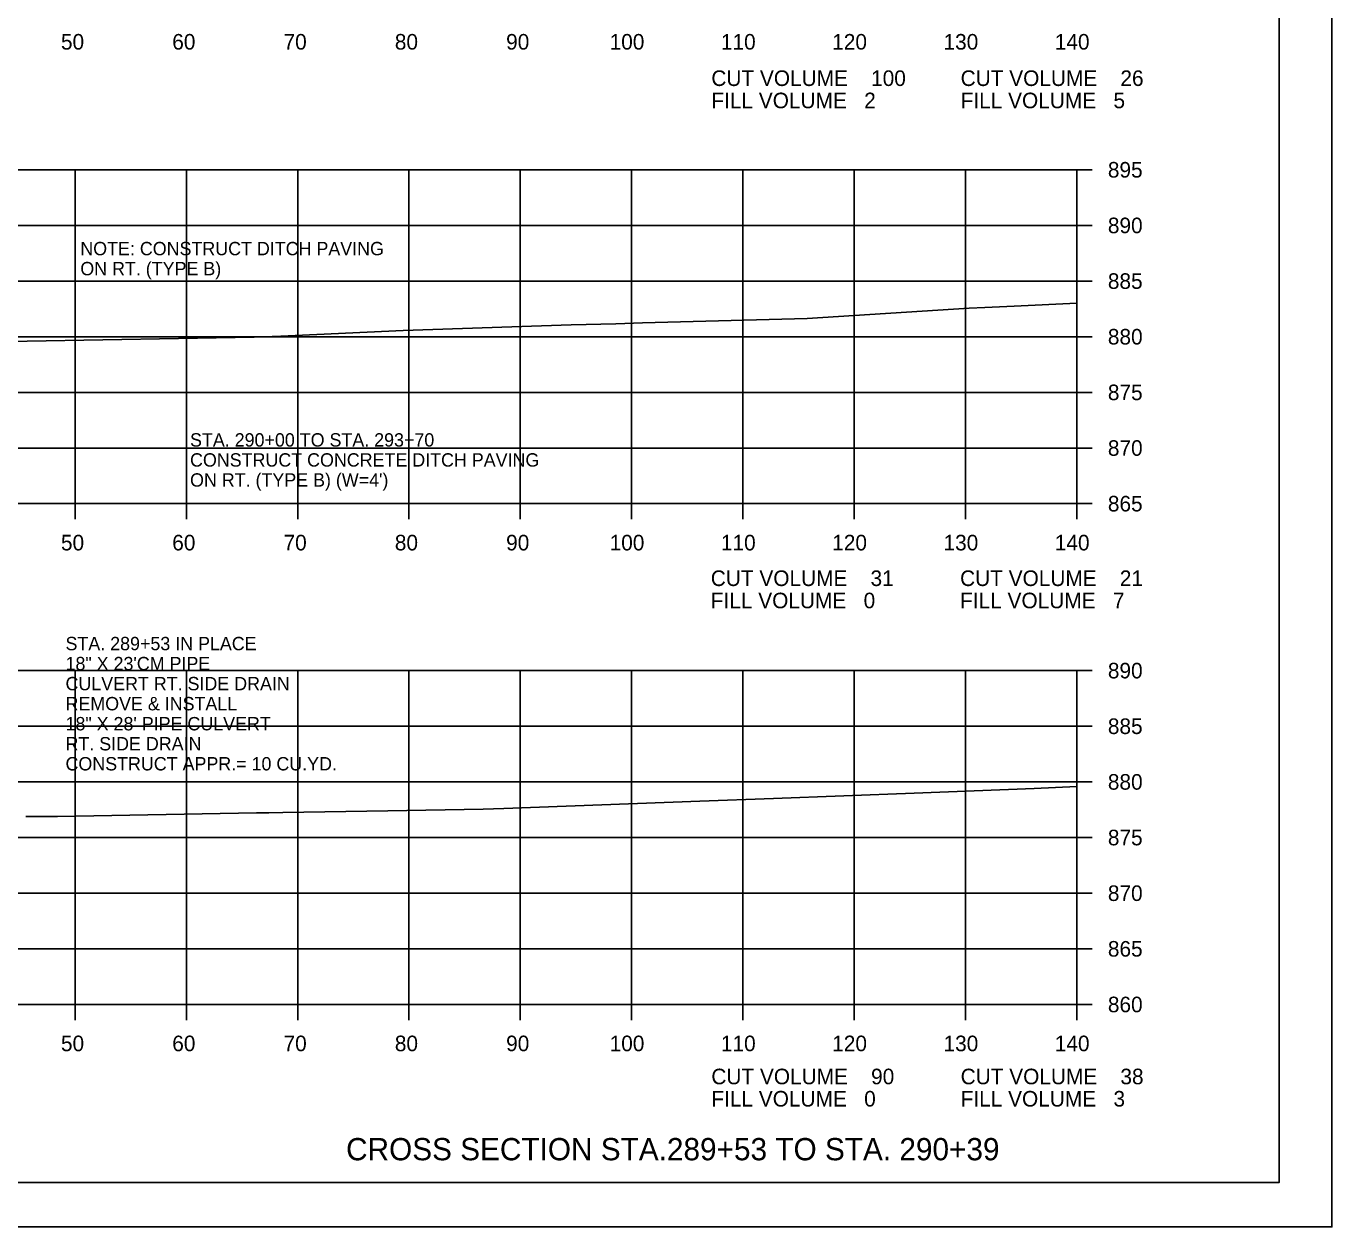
# Model space of a CAD drawing. Extents: x 1486524 to 1499135, y 326561 to 337924.
# Drawn here: x 1489028.5 to 1489145.8, y 332779.3 to 332887.2 of the extents above; entities that cross this region are included whole.
import ezdxf

# ---------------------------------------------------------------- set-up
doc = ezdxf.new("R2010")
doc.units = 0
for name, color, linetype in [('Default', 7, 'Continuous'), ('E_Const Align', 7, 'Continuous'), ('E_Const Align Station', 7, 'Continuous'), ('E_Ownership Information', 7, 'Continuous'), ('E_Property Line', 7, 'Continuous'), ('E_Proposed ROW Fig Annot', 7, 'Continuous'), ('E_Quarter Calls', 7, 'Continuous'), ('E_Tract Number', 7, 'Continuous')]:
    doc.layers.add(name, color=color, linetype=linetype)

msp = doc.modelspace()

# ---------------------------------------------------------------- linework, layer by layer
at = {"layer": 'E_Const Align'}
for p, q in [((1489122.89, 332844.29), (1489122.89, 332874.29)), ((1489124.29, 332874.29), (1489122.89, 332874.29)), ((1489124.29, 332869.29), (1489122.89, 332869.29)), ((1489124.29, 332864.29), (1489122.89, 332864.29)), ((1489124.29, 332859.29), (1489122.89, 332859.29)), ((1489124.29, 332854.29), (1489122.89, 332854.29)), ((1489124.29, 332849.29), (1489122.89, 332849.29)), ((1488842.89, 332844.29), (1489122.89, 332844.29)), ((1489032.89, 332842.89), (1489032.89, 332844.29)), ((1489042.89, 332842.89), (1489042.89, 332844.29)), ((1489052.89, 332842.89), (1489052.89, 332844.29)), ((1489062.89, 332842.89), (1489062.89, 332844.29)), ((1489072.89, 332842.89), (1489072.89, 332844.29)), ((1489082.89, 332842.89), (1489082.89, 332844.29)), ((1489092.89, 332842.89), (1489092.89, 332844.29)), ((1489102.89, 332842.89), (1489102.89, 332844.29)), ((1489112.89, 332842.89), (1489112.89, 332844.29)), ((1489122.89, 332842.89), (1489122.89, 332844.29)), ((1489124.29, 332844.29), (1489122.89, 332844.29)), ((1489122.89, 332799.29), (1489122.89, 332829.29)), ((1489124.29, 332829.29), (1489122.89, 332829.29)), ((1489124.29, 332824.29), (1489122.89, 332824.29)), ((1489124.29, 332819.29), (1489122.89, 332819.29)), ((1489124.29, 332814.29), (1489122.89, 332814.29)), ((1489124.29, 332809.29), (1489122.89, 332809.29)), ((1489124.29, 332804.29), (1489122.89, 332804.29)), ((1488842.89, 332799.29), (1489122.89, 332799.29)), ((1489032.89, 332797.89), (1489032.89, 332799.29)), ((1489042.89, 332797.89), (1489042.89, 332799.29)), ((1489052.89, 332797.89), (1489052.89, 332799.29)), ((1489062.89, 332797.89), (1489062.89, 332799.29)), ((1489072.89, 332797.89), (1489072.89, 332799.29)), ((1489082.89, 332797.89), (1489082.89, 332799.29)), ((1489092.89, 332797.89), (1489092.89, 332799.29)), ((1489102.89, 332797.89), (1489102.89, 332799.29)), ((1489112.89, 332797.89), (1489112.89, 332799.29)), ((1489122.89, 332797.89), (1489122.89, 332799.29)), ((1489124.29, 332799.29), (1489122.89, 332799.29))]:
    msp.add_line(p, q, dxfattribs=at)
at = {"layer": 'E_Ownership Information'}
for p, q in [((1488842.89, 332874.29), (1489122.89, 332874.29)), ((1489032.89, 332844.29), (1489032.89, 332874.29)), ((1489042.89, 332844.29), (1489042.89, 332874.29)), ((1489052.89, 332844.29), (1489052.89, 332874.29)), ((1489062.89, 332844.29), (1489062.89, 332874.29)), ((1489072.89, 332844.29), (1489072.89, 332874.29)), ((1489082.89, 332844.29), (1489082.89, 332874.29)), ((1489092.89, 332844.29), (1489092.89, 332874.29)), ((1489102.89, 332844.29), (1489102.89, 332874.29)), ((1489112.89, 332844.29), (1489112.89, 332874.29)), ((1489122.89, 332844.29), (1489122.89, 332874.29)), ((1488842.89, 332869.29), (1489122.89, 332869.29)), ((1488842.89, 332864.29), (1489122.89, 332864.29)), ((1488842.89, 332859.29), (1489122.89, 332859.29)), ((1488842.89, 332854.29), (1489122.89, 332854.29)), ((1488842.89, 332849.29), (1489122.89, 332849.29)), ((1488842.89, 332844.29), (1489122.89, 332844.29)), ((1488842.89, 332829.29), (1489122.89, 332829.29)), ((1489032.89, 332799.29), (1489032.89, 332829.29)), ((1489042.89, 332799.29), (1489042.89, 332829.29)), ((1489052.89, 332799.29), (1489052.89, 332829.29)), ((1489062.89, 332799.29), (1489062.89, 332829.29)), ((1489072.89, 332799.29), (1489072.89, 332829.29)), ((1489082.89, 332799.29), (1489082.89, 332829.29)), ((1489092.89, 332799.29), (1489092.89, 332829.29)), ((1489102.89, 332799.29), (1489102.89, 332829.29)), ((1489112.89, 332799.29), (1489112.89, 332829.29)), ((1489122.89, 332799.29), (1489122.89, 332829.29)), ((1488842.89, 332824.29), (1489122.89, 332824.29)), ((1488842.89, 332819.29), (1489122.89, 332819.29)), ((1488842.89, 332814.29), (1489122.89, 332814.29)), ((1488842.89, 332809.29), (1489122.89, 332809.29)), ((1488842.89, 332804.29), (1489122.89, 332804.29)), ((1488842.89, 332799.29), (1489122.89, 332799.29))]:
    msp.add_line(p, q, dxfattribs=at)
at = {"layer": 'E_Property Line'}
for q in [(1489141.07, 332988.75), (1488824.89, 332783.29)]:
    msp.add_line((1489141.07, 332783.29), q, dxfattribs=at)
at = {"layer": 'E_Quarter Calls'}
msp.add_line((1488812.48, 332779.31), (1489145.82, 332779.31), dxfattribs=at)
for points in [[(1488812.48, 332992.64), (1489145.82, 332992.64), (1489145.82, 332779.31), (1488812.48, 332779.31)], [(1489058.81, 332988.75), (1489058.81, 332978.87), (1489094.54, 332978.87), (1489094.54, 332975.95), (1489117.74, 332975.95), (1489117.74, 332951.62), (1489141.07, 332951.62), (1489141.07, 332783.29), (1488824.89, 332783.29), (1488824.89, 332988.75)]]:
    msp.add_lwpolyline(points, close=True, dxfattribs=at)
at = {"layer": 'E_Tract Number'}
for points in [[(1489021.9, 332858.83), (1489028.59, 332858.9), (1489048.98, 332859.25), (1489049.81, 332859.27), (1489051.39, 332859.34), (1489062.36, 332859.86), (1489077.45, 332860.37), (1489081.48, 332860.44), (1489083.86, 332860.54), (1489098.66, 332860.93), (1489113.22, 332861.86), (1489114.64, 332861.92), (1489117.27, 332862.05), (1489122.89, 332862.3)], [(1489028.45, 332816.18), (1489031.31, 332816.19), (1489049.2, 332816.5), (1489050.31, 332816.5), (1489051.55, 332816.54), (1489061, 332816.69), (1489069.56, 332816.84), (1489071.42, 332816.89), (1489089.04, 332817.55), (1489095.64, 332817.8), (1489108.27, 332818.28), (1489119.08, 332818.69), (1489122.89, 332818.87)]]:
    msp.add_lwpolyline(points, dxfattribs=at)

# ---------------------------------------------------------------- texts
at = {"layer": 'Default'}
for s, p in [('NOTE: CONSTRUCT DITCH PAVING', (1489033.36, 332866.61)), ('ON RT. (TYPE B)', (1489033.36, 332864.81)), ('STA. 290+00 TO STA. 293+70', (1489043.22, 332849.42)), ('CONSTRUCT CONCRETE DITCH PAVING', (1489043.22, 332847.62)), ("ON RT. (TYPE B) (W=4')", (1489043.22, 332845.82)), ('STA. 289+53 IN PLACE', (1489032.03, 332831.12)), ('18" X 23\'CM PIPE', (1489032.03, 332829.32)), ('CULVERT RT. SIDE DRAIN', (1489032.03, 332827.52)), ('REMOVE & INSTALL', (1489032.03, 332825.72)), ('18" X 28\' PIPE CULVERT', (1489032.03, 332823.92)), ('RT. SIDE DRAIN', (1489032.03, 332822.12)), ('CONSTRUCT APPR.= 10 CU.YD.', (1489032.03, 332820.32))]:
    msp.add_text(s, height=1.2, dxfattribs=at).set_placement(p)
at = {"layer": 'E_Const Align Station'}
for s, p in [('50', (1489031.62, 332885.09)), ('60', (1489041.62, 332885.09)), ('70', (1489051.62, 332885.09)), ('80', (1489061.62, 332885.09)), ('90', (1489071.62, 332885.09)), ('100', (1489080.92, 332885.09)), ('110', (1489090.92, 332885.09)), ('120', (1489100.92, 332885.09)), ('130', (1489110.92, 332885.09)), ('140', (1489120.92, 332885.09)), ('CUT VOLUME    100', (1489090.06, 332881.82)), ('CUT VOLUME    26', (1489112.46, 332881.82)), ('FILL VOLUME   2', (1489090.06, 332879.82)), ('FILL VOLUME   5', (1489112.46, 332879.82)), ('895', (1489125.69, 332873.59)), ('890', (1489125.69, 332868.59)), ('885', (1489125.69, 332863.59)), ('880', (1489125.69, 332858.59)), ('875', (1489125.69, 332853.59)), ('870', (1489125.69, 332848.59)), ('865', (1489125.69, 332843.59)), ('50', (1489031.62, 332840.09)), ('60', (1489041.62, 332840.09)), ('70', (1489051.62, 332840.09)), ('80', (1489061.62, 332840.09)), ('90', (1489071.62, 332840.09)), ('100', (1489080.92, 332840.09)), ('110', (1489090.92, 332840.09)), ('120', (1489100.92, 332840.09)), ('130', (1489110.92, 332840.09)), ('140', (1489120.92, 332840.09)), ('CUT VOLUME    31', (1489090.01, 332836.89)), ('CUT VOLUME    21', (1489112.41, 332836.89)), ('FILL VOLUME   0', (1489090.01, 332834.89)), ('FILL VOLUME   7', (1489112.41, 332834.89)), ('890', (1489125.69, 332828.59)), ('885', (1489125.69, 332823.59)), ('880', (1489125.69, 332818.59)), ('875', (1489125.69, 332813.59)), ('870', (1489125.69, 332808.59)), ('865', (1489125.69, 332803.59)), ('860', (1489125.69, 332798.59)), ('50', (1489031.62, 332795.09)), ('60', (1489041.62, 332795.09)), ('70', (1489051.62, 332795.09)), ('80', (1489061.62, 332795.09)), ('90', (1489071.62, 332795.09)), ('100', (1489080.92, 332795.09)), ('110', (1489090.92, 332795.09)), ('120', (1489100.92, 332795.09)), ('130', (1489110.92, 332795.09)), ('140', (1489120.92, 332795.09)), ('CUT VOLUME    90', (1489090.06, 332792.12)), ('CUT VOLUME    38', (1489112.46, 332792.12)), ('FILL VOLUME   0', (1489090.06, 332790.12)), ('FILL VOLUME   3', (1489112.46, 332790.12))]:
    msp.add_text(s, height=1.4, dxfattribs=at).set_placement(p)
at = {"layer": 'E_Proposed ROW Fig Annot'}
msp.add_text('CROSS SECTION STA.289+53 TO STA. 290+39', height=2, dxfattribs=at).set_placement((1489057.24, 332785.29))

doc.saveas('drawing.dxf')
